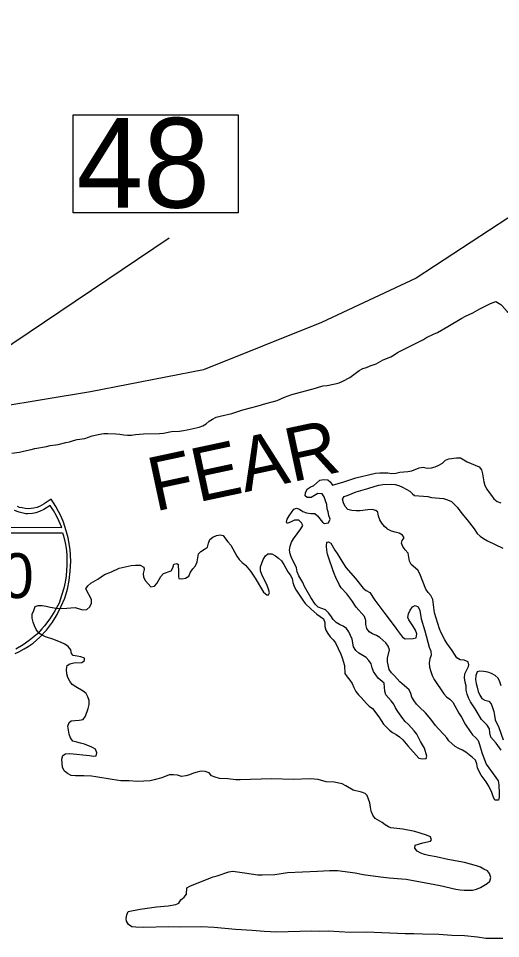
# Model space of a CAD drawing. Extents: x 2290055 to 2389491, y 66597 to 237875.
# Drawn here: x 2336027 to 2337910, y 223401 to 226991 of the extents above; entities that cross this region are included whole.
import ezdxf

# ---------------------------------------------------------------- set-up
doc = ezdxf.new("R2010")
doc.units = 0
for name, color, linetype in [('Exist Boundary Political CountyLine', 7, 'Continuous'), ('Exist Hydrographic Pond Under 1500 Sq Ft', 7, 'Continuous'), ('Exist Hydrographic River Shore', 7, 'Continuous'), ('Exist Hydrographic River Shore Label', 7, 'Continuous'), ('Exist Road Primary Interstate Shield CELL', 7, 'Continuous'), ('Exist Road Primary Interstate Shield Number Label', 7, 'Continuous'), ('Exist Road Primary Interstate Structure Standard Bridge Number Label', 7, 'Continuous')]:
    doc.layers.add(name, color=color, linetype=linetype)

msp = doc.modelspace()

# ---------------------------------------------------------------- linework, layer by layer
at = {"layer": 'Exist Boundary Political CountyLine'}
for points in [[(2339259.3, 227538), (2338761, 226936), (2338330.6, 226486.8), (2338081.7, 226304.9), (2337580.5, 225976.9), (2337211.2, 225804.2), (2336750.3, 225619.9)], [(2336750.3, 225619.9), (2336309.5, 225534.4), (2335772.9, 225445.1), (2335369.8, 225367.1), (2334547.7, 225260.5), (2334208.1, 225247), (2333782.6, 225228.2), (2333536.2, 225236.4), (2333245.4, 225254.9), (2332950.1, 225335.2), (2332774.2, 225430.2), (2332610.9, 225561.8), (2332424.7, 225766.5), (2332285.5, 225947), (2332103.7, 226243.9), (2332021.8, 226442.7), (2331964.5, 226676.5), (2331969.7, 226846.8), (2332021.4, 227058.9)]]:
    msp.add_lwpolyline(points, dxfattribs=at)
at = {"layer": 'Exist Hydrographic Pond Under 1500 Sq Ft'}
for points in [[(2337232.7, 225077.7), (2337231, 225094.1), (2337226.7, 225108.8), (2337221, 225124.1), (2337213, 225136.1), (2337197, 225137.6), (2337170.5, 225121.7), (2337154.5, 225121.6), (2337146.7, 225128.3), (2337148, 225140), (2337154.7, 225153.6), (2337167, 225162.4), (2337180.5, 225169), (2337193, 225178.7), (2337204.5, 225189.8), (2337219.5, 225192.1), (2337235.5, 225191.1), (2337245, 225182.4), (2337253.5, 225169.5), (2337297.7, 225182.4), (2337345, 225198.4), (2337421.7, 225216.8), (2337438, 225218.2), (2337454, 225218.4), (2337469.2, 225217.5), (2337485, 225215.2), (2337501, 225216.5), (2337516.5, 225220.4), (2337532.5, 225222.3), (2337548.2, 225222.9), (2337563, 225226), (2337592, 225237.5), (2337608.2, 225240), (2337623.5, 225236.5), (2337639.7, 225237.2), (2337654.7, 225241.7), (2337669.2, 225247.4), (2337683, 225256.2), (2337694.5, 225267.7), (2337707.5, 225272.2), (2337738, 225276.5), (2337753, 225276.3), (2337780, 225261.4), (2337825.7, 225240.9), (2337835.7, 225229.2), (2337839, 225214.2), (2337844, 225182.9), (2337849, 225168.5), (2337856.7, 225153.9), (2337865, 225141.1), (2337875, 225129.5), (2337884, 225116.5), (2337896, 225105.7), (2337910.7, 225101)], [(2337466.5, 225000), (2337456.2, 225008.4), (2337446.2, 225021.9), (2337438.2, 225034.9), (2337433.2, 225049.2), (2337430.7, 225064.5), (2337423.5, 225070.5), (2337409, 225074.3), (2337392, 225073.9), (2337362, 225070.3), (2337345.7, 225070.1), (2337329, 225071.1), (2337313.5, 225074.3), (2337302.7, 225086.2), (2337296.2, 225101.1), (2337292.5, 225115.7), (2337299.7, 225125.2), (2337315.2, 225130.5), (2337346, 225144), (2337391.5, 225156.2), (2337420, 225165.9), (2337435.2, 225169.4), (2337450.7, 225172.3), (2337483, 225174), (2337498.2, 225172.7), (2337513.2, 225168.8), (2337526.7, 225161.5), (2337541.5, 225154.8), (2337555.5, 225146.4), (2337566, 225135.6), (2337574.2, 225130), (2337625.7, 225125.5), (2337640.7, 225122.3), (2337687.7, 225117.4), (2337703, 225112.8), (2337718, 225106.4), (2337740.7, 225084.3), (2337759.2, 225059.8), (2337780, 225035.2), (2337806.5, 225000), (2337819, 224981.7), (2337829.7, 224970.4), (2337842.7, 224961.3), (2337858.5, 224952.7), (2337918.5, 224924.2)], [(2337396, 224486.2), (2337385, 224496.8), (2337371.5, 224505.8), (2337356.7, 224514.1), (2337345, 224525.1), (2337336, 224538.5), (2337330, 224568.3), (2337318, 224597.9), (2337308.7, 224610.7), (2337295.2, 224619.6), (2337281, 224625.9), (2337268, 224634.3), (2337255.7, 224645.5), (2337246.7, 224659.4), (2337237.5, 224671.5), (2337226.7, 224683.5), (2337197.2, 224694), (2337186, 224705.5), (2337169.2, 224732.1), (2337144.5, 224775), (2337137.5, 224790.3), (2337122, 224816.7), (2337116, 224831.2), (2337113.5, 224846.8), (2337108, 224859.4), (2337093.5, 224886.9), (2337088.7, 224901.4), (2337086.2, 224916.5), (2337088.2, 224932.4), (2337094.2, 224947.3), (2337101.5, 224961), (2337130.2, 225000), (2337138, 225012.2), (2337132.7, 225022.8), (2337122, 225033.6), (2337106, 225033), (2337092, 225026.5), (2337076.7, 225020.9), (2337073.5, 225025.7), (2337077, 225036.6), (2337085, 225050), (2337103, 225076.2), (2337113, 225080.7), (2337125.2, 225076.2), (2337138.5, 225067.1), (2337152.5, 225061.6), (2337169, 225059.1), (2337184.5, 225058.8), (2337195, 225049.9), (2337214.7, 225025.7), (2337222.7, 225020.4), (2337237.7, 225022.4), (2337244, 225036.7), (2337239, 225051.5), (2337236.2, 225065.3), (2337232.7, 225077.7)], [(2337912.2, 224135.9), (2337893.2, 224162.9), (2337872.2, 224187.1), (2337868.5, 224203.6), (2337867, 224219.5), (2337857.2, 224233.3), (2337835.5, 224255.8), (2337811.2, 224297.4), (2337792.2, 224325), (2337784.5, 224340.2), (2337779.2, 224354.6), (2337776, 224370.1), (2337775.5, 224386.4), (2337772, 224401.6), (2337769.2, 224418.4), (2337770.5, 224434.1), (2337784.5, 224462.4), (2337786.2, 224468.6), (2337783, 224480.8), (2337768.2, 224486.6), (2337752.5, 224488.4), (2337738.7, 224496.6), (2337720.7, 224524.7), (2337700.7, 224552.9), (2337692.7, 224566.1), (2337678.5, 224593.7), (2337671.5, 224609.5), (2337652.2, 224671.9), (2337645.5, 224723.7), (2337637.5, 224738.7), (2337627, 224750.5), (2337618.7, 224764.4), (2337606, 224794), (2337594.5, 224824.3), (2337586.5, 224838.8), (2337561.2, 224860.3), (2337554.5, 224873.7), (2337552, 224889.5), (2337548.5, 224904.8), (2337538, 224917.1), (2337528.2, 224930.5), (2337523.5, 224943.6), (2337526, 224954.3), (2337533.5, 224964.2), (2337527.2, 224974.4), (2337514, 224983), (2337498.5, 224985.9), (2337484, 224990.2), (2337469, 224997.9), (2337466.5, 225000)], [(2336769.2, 224943.2), (2336774.2, 224957.6), (2336786.7, 224967.1), (2336801.2, 224973.1), (2336816.7, 224975.6), (2336827, 224973.4), (2336835.7, 224960.3), (2336845.5, 224948.2), (2336856.5, 224936.3), (2336865, 224922), (2336872.2, 224907), (2336880.7, 224892.4), (2336889.5, 224879.7), (2336901.5, 224868.4), (2336914, 224858), (2336933.7, 224833.8), (2336952.2, 224807.1), (2336985, 224751.8), (2336997, 224741.7), (2337004.2, 224742.4), (2337007.5, 224749.5), (2337004, 224764.3), (2336999, 224778.7), (2336978.2, 224821), (2336972, 224836), (2336972.5, 224851.4), (2336977.5, 224866.1), (2336983.7, 224880.1), (2336992, 224893.6), (2337001.7, 224901.3), (2337017, 224901.3), (2337030.7, 224893.9), (2337043.5, 224884.7), (2337055, 224874.2), (2337064, 224860.4), (2337079.2, 224831.9), (2337088.5, 224820), (2337096.7, 224805.8), (2337099, 224789.6), (2337104.7, 224774.4), (2337112, 224760.5), (2337137.5, 224721.2), (2337147, 224708.2), (2337169.7, 224686.9), (2337181.5, 224677.5), (2337192.7, 224667), (2337219.2, 224648.7), (2337223.2, 224633.5), (2337223.5, 224617.9), (2337228, 224603.9), (2337235.7, 224590.9), (2337245, 224578.2), (2337256, 224566.3), (2337265.5, 224554.1), (2337285.7, 224510.6), (2337291.5, 224495.8), (2337300, 224465.6), (2337302.5, 224434.9), (2337311, 224421.4), (2337321.7, 224409), (2337330.5, 224395.7), (2337336.7, 224380.8), (2337344.5, 224365.3), (2337355.2, 224352.3), (2337366.2, 224341.2), (2337386, 224317.7), (2337396.7, 224307), (2337409.5, 224298.6), (2337435, 224265.3), (2337452.5, 224237.2), (2337476, 224214.2), (2337488.5, 224204.9), (2337501.7, 224197.4), (2337515.5, 224187.5), (2337528.2, 224176.7), (2337548.2, 224152.7), (2337591.2, 224104.3), (2337604, 224102.2), (2337619.2, 224103.4), (2337622.5, 224112.7), (2337612.5, 224143.5), (2337605.5, 224156.8), (2337597, 224170.1), (2337582.5, 224198.1), (2337572.5, 224211.5), (2337550.5, 224236), (2337538, 224247.9), (2337528, 224259.1), (2337508.5, 224286.7), (2337499.5, 224301.1), (2337493, 224314.9), (2337483.2, 224328.2), (2337461.5, 224351.5), (2337458.5, 224366.6), (2337455.5, 224397.9), (2337431.7, 224417.3), (2337414.2, 224443.1), (2337408.2, 224457), (2337404.2, 224472.3), (2337396, 224486.2)], [(2337310, 224745.2), (2337288, 224769), (2337279.2, 224782.4), (2337266.2, 224809.7), (2337260.7, 224825.1), (2337254.5, 224839.6), (2337239.5, 224884.4), (2337234.7, 224900.6), (2337231.5, 224915.8), (2337230.5, 224931.3), (2337231, 224946.9), (2337237.7, 224948.9), (2337246.7, 224943.8), (2337263, 224916.8), (2337272, 224903.7), (2337296.7, 224862.4), (2337306, 224848.5), (2337343.5, 224805.8), (2337373, 224768.4), (2337385, 224759.4), (2337399, 224751.4), (2337419, 224720.8), (2337458.5, 224669.7), (2337498.5, 224616.2), (2337507.2, 224602.7), (2337526.7, 224576.6), (2337537.7, 224570.8), (2337569.2, 224571.8), (2337580, 224574.6), (2337583, 224589.8), (2337578, 224604), (2337570.2, 224617.7), (2337551.5, 224644), (2337548, 224653), (2337550.5, 224668.1), (2337557.5, 224682.5), (2337566.5, 224694.7), (2337576, 224700.2), (2337587.7, 224695.4), (2337594.5, 224681.3), (2337600, 224648.8), (2337613.7, 224601.8), (2337631, 224537.9), (2337637, 224522.1), (2337638.5, 224507), (2337634, 224491.7), (2337630.5, 224476), (2337633, 224459.1), (2337637, 224442.6), (2337643.2, 224427.3), (2337651.2, 224411.6), (2337688.5, 224355.4), (2337698.7, 224344.4), (2337712.2, 224335), (2337723.2, 224323.7), (2337747, 224280.3), (2337756.7, 224265), (2337772.2, 224237.3), (2337790.7, 224208.3), (2337799.7, 224195.4), (2337811.5, 224184.8), (2337822, 224173), (2337827.7, 224158.5), (2337837.2, 224126.6), (2337853, 224081.3), (2337891.5, 224029.4), (2337900, 224015.9), (2337903.5, 224000), (2337904.5, 223967.4), (2337904, 223951.8), (2337902, 223940.2), (2337888, 223940.3), (2337881, 223954.4), (2337876, 223970.6), (2337869, 223985.5), (2337861.5, 223999.1), (2337853.7, 224012.5), (2337834, 224038.5), (2337825.7, 224052.3), (2337819.2, 224066.3), (2337817, 224082), (2337812.5, 224096.8), (2337800, 224107.7), (2337774.5, 224127.9), (2337761.5, 224135.7), (2337746.5, 224141.8), (2337733, 224149.9), (2337708.2, 224172), (2337699.7, 224184.4), (2337690, 224196.2), (2337666, 224220), (2337656, 224232), (2337637, 224257.4), (2337617.2, 224281.6), (2337593, 224303.6), (2337581.5, 224315.8), (2337572.2, 224328.2), (2337563.5, 224342.2), (2337560, 224357.3), (2337552.7, 224370.6)], [(2336231.5, 224183.6), (2336226, 224198.2), (2336220.5, 224229.3), (2336225.5, 224243.8), (2336233, 224249.9), (2336248.2, 224251.9), (2336265, 224252.5), (2336280.5, 224255), (2336289.7, 224267.9), (2336299.7, 224298.1), (2336303.2, 224313.6), (2336303.5, 224329.5), (2336299.2, 224344.4), (2336292, 224356.3), (2336280, 224366.6), (2336251.2, 224382.8), (2336238, 224392.5), (2336228.2, 224405.6), (2336220.7, 224418.8), (2336216.5, 224434.3), (2336215.2, 224450.6), (2336218.5, 224466.2), (2336228.2, 224473), (2336244, 224476.2), (2336274.7, 224478.2), (2336285.2, 224485.2), (2336286, 224495.4), (2336271.5, 224500.1), (2336256.7, 224503.1), (2336241.2, 224504.9), (2336234.2, 224512.5), (2336232, 224527.6), (2336222.2, 224540.1), (2336208.7, 224549.7), (2336194.5, 224556), (2336165.2, 224567.1), (2336133.7, 224577.5), (2336120.2, 224584), (2336107.2, 224593), (2336097.5, 224606.1), (2336090.5, 224620.5), (2336084.7, 224635.3), (2336081.2, 224651), (2336081.5, 224666.6), (2336088, 224681.1), (2336093.5, 224695.8), (2336105.2, 224700.5), (2336120.5, 224700.2), (2336136, 224697.7), (2336151.5, 224693.8), (2336183, 224689.2), (2336217, 224690.1), (2336232.5, 224691.7), (2336248.5, 224692.2), (2336278, 224683.7), (2336294.7, 224684.7), (2336306.2, 224695.7), (2336313, 224709.3), (2336313, 224723.5), (2336290.7, 224765.5), (2336298, 224777.6), (2336310, 224788.1), (2336337.5, 224802.9), (2336363.2, 224821.1), (2336391.5, 224832), (2336420.5, 224846), (2336468, 224856.9), (2336484.7, 224858.2), (2336502.5, 224857.6), (2336517.2, 224849.5), (2336518.7, 224840.3), (2336514.2, 224825.6), (2336516, 224810.3), (2336523.5, 224796.3), (2336544, 224772.6), (2336559, 224775.4), (2336567.5, 224786.3), (2336583.5, 224813.2), (2336593.5, 224825.5), (2336623.5, 224835.1), (2336630.5, 224847.4), (2336634, 224862.1), (2336646.5, 224864.7), (2336651.2, 224860.7), (2336652.5, 224829.8), (2336652, 224813.5), (2336654.2, 224806.3), (2336665.2, 224804.7), (2336680.2, 224806.7), (2336693, 224815.3), (2336699.2, 224829.9), (2336708, 224842.9), (2336719, 224855.7), (2336725, 224871.1), (2336730.5, 224901.5), (2336739.7, 224911.4), (2336753.7, 224919.6), (2336766.2, 224928.2), (2336769.2, 224943.2)], [(2337552.7, 224370.6), (2337517.2, 224401.9), (2337496.2, 224425.9), (2337484.5, 224438), (2337474.5, 224450.1), (2337468, 224479.9), (2337468.5, 224495.3), (2337476.5, 224527), (2337471.2, 224541.7), (2337461.5, 224554.1), (2337450.7, 224564.9), (2337438.5, 224574.9), (2337425.2, 224583.2), (2337410.5, 224590.2), (2337397.2, 224598.2), (2337388, 224610.6), (2337384.5, 224625.7), (2337384, 224642), (2337379.2, 224657.2), (2337346.7, 224693.6), (2337328.7, 224719.8), (2337310, 224745.2)], [(2337912.5, 224387.4), (2337907.2, 224402.2), (2337900, 224416.2), (2337889.2, 224427.1), (2337874.5, 224434.6), (2337860.2, 224439.8), (2337844.5, 224443.3), (2337829, 224443.7), (2337818.5, 224442.1), (2337813.2, 224427.2), (2337812.5, 224412), (2337814.2, 224396.3), (2337819, 224381.8), (2337822.7, 224365.3)], [(2337822.7, 224365.3), (2337828.5, 224350.6), (2337836.7, 224337.9), (2337848.5, 224330.6), (2337864, 224327.2), (2337873.5, 224316.4), (2337878.7, 224301.8), (2337883.2, 224286.2), (2337886.5, 224271.2), (2337889, 224254.6), (2337903.2, 224224.2), (2337920.5, 224176.8)], [(2336695.5, 224040.1), (2336681, 224036.2), (2336664.5, 224033.7), (2336649, 224037.8), (2336633, 224039.5), (2336616.7, 224039), (2336587.5, 224027.7), (2336557.5, 224019.7), (2336541.5, 224016.4), (2336492.2, 224014), (2336460.2, 224016.1), (2336427.7, 224016.1), (2336410.5, 224018.3), (2336394.2, 224021.6), (2336329.7, 224031.8), (2336313.5, 224033.8), (2336283, 224036.2), (2336250, 224035.1), (2336233.2, 224037.4), (2336219, 224045.1), (2336206.2, 224055.4), (2336200, 224069.3), (2336198, 224084.3), (2336197.2, 224100.5), (2336201.5, 224115.5), (2336211.5, 224121.9), (2336227.7, 224122.7), (2336305.7, 224115.5), (2336321, 224112), (2336331.5, 224114.2), (2336334.2, 224125), (2336328, 224139.5), (2336314.5, 224148), (2336285, 224159.5), (2336270.5, 224163.6), (2336255, 224166.6), (2336240.2, 224171.1), (2336231.5, 224183.6)], [(2337866, 223654.3), (2337858.2, 223664.9), (2337844, 223671.5), (2337831, 223679.1), (2337815.5, 223685), (2337769, 223697.7), (2337704.5, 223708.7), (2337659, 223720.1), (2337628.5, 223724.9), (2337613.5, 223728.2), (2337598, 223733.7), (2337584, 223741.4), (2337575.5, 223754), (2337577, 223764.6), (2337606.5, 223774.4), (2337636, 223780.6), (2337640, 223785.8), (2337636.5, 223798.2), (2337621.2, 223804.6), (2337575.7, 223818.3), (2337528.5, 223827.6), (2337481.7, 223832.8), (2337473, 223836.3), (2337459.5, 223844.5), (2337447, 223853.4), (2337420.2, 223869.8), (2337411.2, 223882.8), (2337405, 223897.6), (2337401.7, 223913.7), (2337400, 223929.7), (2337388.5, 223958.4), (2337381.7, 223966.7), (2337366.5, 223971.9), (2337334.2, 223980), (2337305.7, 223996.7), (2337291, 224004.1), (2337260.5, 224010.8), (2337229, 224012.8), (2337198, 224021), (2337182.7, 224023.2), (2337166, 224023.5), (2337100.5, 224021.7), (2337016.2, 224024.3), (2336893, 224019.8), (2336876.7, 224020), (2336844.5, 224023.9), (2336812.5, 224025.6), (2336796, 224029.9), (2336781.7, 224035.8), (2336771.7, 224047.5), (2336757, 224052.8), (2336741, 224053.3), (2336725.7, 224050.2), (2336710.7, 224045.9), (2336695.5, 224040.1)], [(2337918.7, 223400.6), (2337852.7, 223401.1), (2337819.2, 223406.1), (2337769, 223410.9), (2337719.7, 223412.6), (2337668.7, 223416.1), (2337605, 223417.5), (2337571.7, 223419.8), (2337537.2, 223419.6), (2337387, 223426), (2337323, 223424.6), (2337236.5, 223429.3), (2337204, 223428.6), (2337171, 223429.3), (2337037, 223425.5), (2336986.7, 223427.9), (2336939.5, 223431.7), (2336875.5, 223435.6), (2336791.5, 223444.5), (2336740.5, 223447.1), (2336661, 223445.3), (2336611.7, 223446.3), (2336517, 223444.1), (2336485.5, 223444.8), (2336470.2, 223446.8), (2336457.7, 223456.2), (2336449.7, 223469), (2336448, 223478.9), (2336450.7, 223493.7), (2336456.5, 223505.8), (2336503, 223515.6), (2336566.5, 223524.2), (2336612.7, 223528.1), (2336642.5, 223534.1), (2336654, 223539.2), (2336662.2, 223552), (2336674, 223561.6), (2336683.5, 223573.8), (2336685.5, 223598.7), (2336699, 223607.1), (2336788.5, 223641.1), (2336803.5, 223645.4), (2336848.5, 223661.1), (2336864.7, 223663.3), (2336910.5, 223657.3), (2336962, 223649), (2336979, 223648.8), (2337028.7, 223651.3), (2337077.5, 223659.1), (2337195.2, 223663.6), (2337242.5, 223666.2), (2337273.2, 223666.5), (2337342.2, 223656.6), (2337373.5, 223651), (2337441.5, 223641), (2337475.2, 223637.5), (2337525, 223634.1), (2337541.7, 223632.1), (2337674.2, 223607.7), (2337735.5, 223593.5), (2337751.5, 223590.7), (2337767.5, 223589), (2337800.5, 223590.1), (2337815.7, 223593.6), (2337831, 223600.4), (2337858, 223615.3), (2337868.5, 223625.3), (2337871.5, 223639.6), (2337866, 223654.3)]]:
    msp.add_lwpolyline(points, dxfattribs=at)
at = {"layer": 'Exist Hydrographic River Shore'}
for points in [[(2336993.2, 225488.5), (2337023.5, 225495.8), (2337038, 225500.2), (2337066, 225512.7), (2337095.5, 225523.7), (2337187.7, 225547.8), (2337202.5, 225553.2), (2337217, 225557.3), (2337232.5, 225558.6), (2337264.5, 225564.9), (2337279.5, 225569.6), (2337293.5, 225575.3), (2337321.2, 225590.1), (2337358.2, 225617.5), (2337372, 225624.8), (2337387, 225628.9), (2337400.7, 225635.5), (2337424, 225643.8), (2337451, 225658.9), (2337481, 225671), (2337494.2, 225678.3), (2337508, 225687), (2337565, 225716.7), (2337608.5, 225738.2), (2337621.2, 225746.4), (2337648.5, 225759.5), (2337663.5, 225765.7), (2337703.5, 225788.3), (2337758.5, 225821.1), (2337773, 225829.2), (2337801, 225842.7), (2337828.5, 225858.5), (2337871, 225878.1), (2337892, 225886.6)], [(2337892, 225886.6), (2337910.7, 225874.4), (2337915.2, 225870.5), (2337935.5, 225847.6), (2337947.5, 225838.3), (2337963.5, 225835.2), (2337979.5, 225836.3), (2337993.7, 225842.9), (2338006.5, 225852.8), (2338021.2, 225861.2), (2338036, 225867.4), (2338051.7, 225870.5), (2338068, 225870.5), (2338082, 225862.8), (2338092.5, 225850.9), (2338112, 225824.2), (2338123, 225811.6), (2338135, 225802.2), (2338151, 225796.7), (2338168.5, 225794.9)], [(2336002, 225294.1), (2336032, 225298.8), (2336047, 225303.1), (2336077.2, 225308.9), (2336091.7, 225313.3), (2336137, 225320.2), (2336152, 225324.7), (2336182.2, 225329.1), (2336212.2, 225336.4), (2336227.5, 225339.3), (2336242, 225344.6), (2336256.7, 225347.6), (2336287, 225351.6), (2336315.2, 225362.6), (2336345.2, 225369.2), (2336360.5, 225370.9), (2336376.5, 225371.4), (2336408, 225370.2), (2336423, 225369.1), (2336438.5, 225366.1), (2336454, 225364.8), (2336469.5, 225365.3), (2336484.5, 225367.3), (2336515.7, 225369.7), (2336578.5, 225371.7), (2336594.5, 225373.3), (2336625.7, 225378.8), (2336656.5, 225381), (2336672, 225383.4), (2336687, 225385.9), (2336732.7, 225396.8), (2336747.5, 225401.8), (2336760.7, 225409.8), (2336772.5, 225420.2), (2336785.2, 225428), (2336799.7, 225434.8), (2336814.7, 225439.4), (2336860.2, 225449.6), (2336903.7, 225463.6), (2336933.2, 225472), (2336963.7, 225478.8), (2336993.2, 225488.5)]]:
    msp.add_lwpolyline(points, dxfattribs=at)
at = {"layer": 'Exist Road Primary Interstate Shield CELL'}
for points in [[(2335765.3, 225005.4), (2336196.8, 225005.3), (2336186.8, 225027.7), (2336176, 225050.2), (2336164.8, 225070.8), (2336151.1, 225090.7), (2336126.9, 225075.4), (2336109.3, 225067.1), (2336095.1, 225062.2), (2336083.1, 225059.5), (2336064.5, 225058.1), (2336056.2, 225058.5), (2336030.2, 225064.4), (2336012.7, 225071.6)], [(2336014.5, 224513), (2336028.6, 224519.2), (2336049.4, 224530.8), (2336066.2, 224540.6), (2336085.5, 224553.6), (2336111.6, 224577.3), (2336137.7, 224604.7), (2336160.7, 224635.8), (2336178.9, 224664.8), (2336195, 224697.9), (2336208.4, 224728.8), (2336219.1, 224764.2), (2336226.2, 224798.4), (2336229.7, 224834.1), (2336232.1, 224873.7), (2336229.4, 224918.2), (2336221.7, 224963.8), (2336214.4, 224992.1), (2336203.4, 225026.1), (2336194.4, 225047.7), (2336173.6, 225086.2), (2336154.8, 225115.8), (2336127.6, 225096.6), (2336109.8, 225087.2), (2336099, 225082.3), (2336087.8, 225080.1), (2336067.3, 225077.6), (2336054.4, 225078.2), (2336042.5, 225080.9), (2336032.4, 225083.1), (2336024.1, 225087.2)], [(2335757.7, 224983.8), (2336199.4, 224984), (2336204, 224971.8), (2336210.4, 224944.7), (2336213.7, 224923.9), (2336217.1, 224899.9), (2336216, 224858.8), (2336214, 224816.2), (2336210, 224791), (2336204.8, 224768.1), (2336197.7, 224742.6), (2336186.1, 224708.8), (2336170.2, 224680.1), (2336150.3, 224648.3), (2336128.9, 224620.4), (2336119.5, 224608.8), (2336101.8, 224590.2), (2336069.6, 224564.3), (2336046.1, 224546.7), (2336017.9, 224530.1)]]:
    msp.add_lwpolyline(points, dxfattribs=at)
at = {"layer": 'Exist Road Primary Interstate Structure Standard Bridge Number Label'}
msp.add_line((2335704.8, 225521.2), (2336616.1, 226135.1), dxfattribs=at)
msp.add_lwpolyline([(2336241.7, 226615.2), (2336885.9, 226615.2), (2336885.9, 226232.9), (2336241.7, 226232.9)], close=True, dxfattribs=at)

# ---------------------------------------------------------------- texts
at = {"layer": 'Exist Hydrographic River Shore Label'}
msp.add_text('FEAR', height=210, rotation=12.0833, dxfattribs=at).set_placement((2336560.3, 225066.6))
at = {"layer": 'Exist Road Primary Interstate Shield Number Label'}
msp.add_text('40', height=175, dxfattribs=at).set_placement((2335827, 224729.3))
at = {"layer": 'Exist Road Primary Interstate Structure Standard Bridge Number Label'}
msp.add_text('48', height=350, dxfattribs=at).set_placement((2336254.3, 226252.7))

doc.saveas('drawing.dxf')
